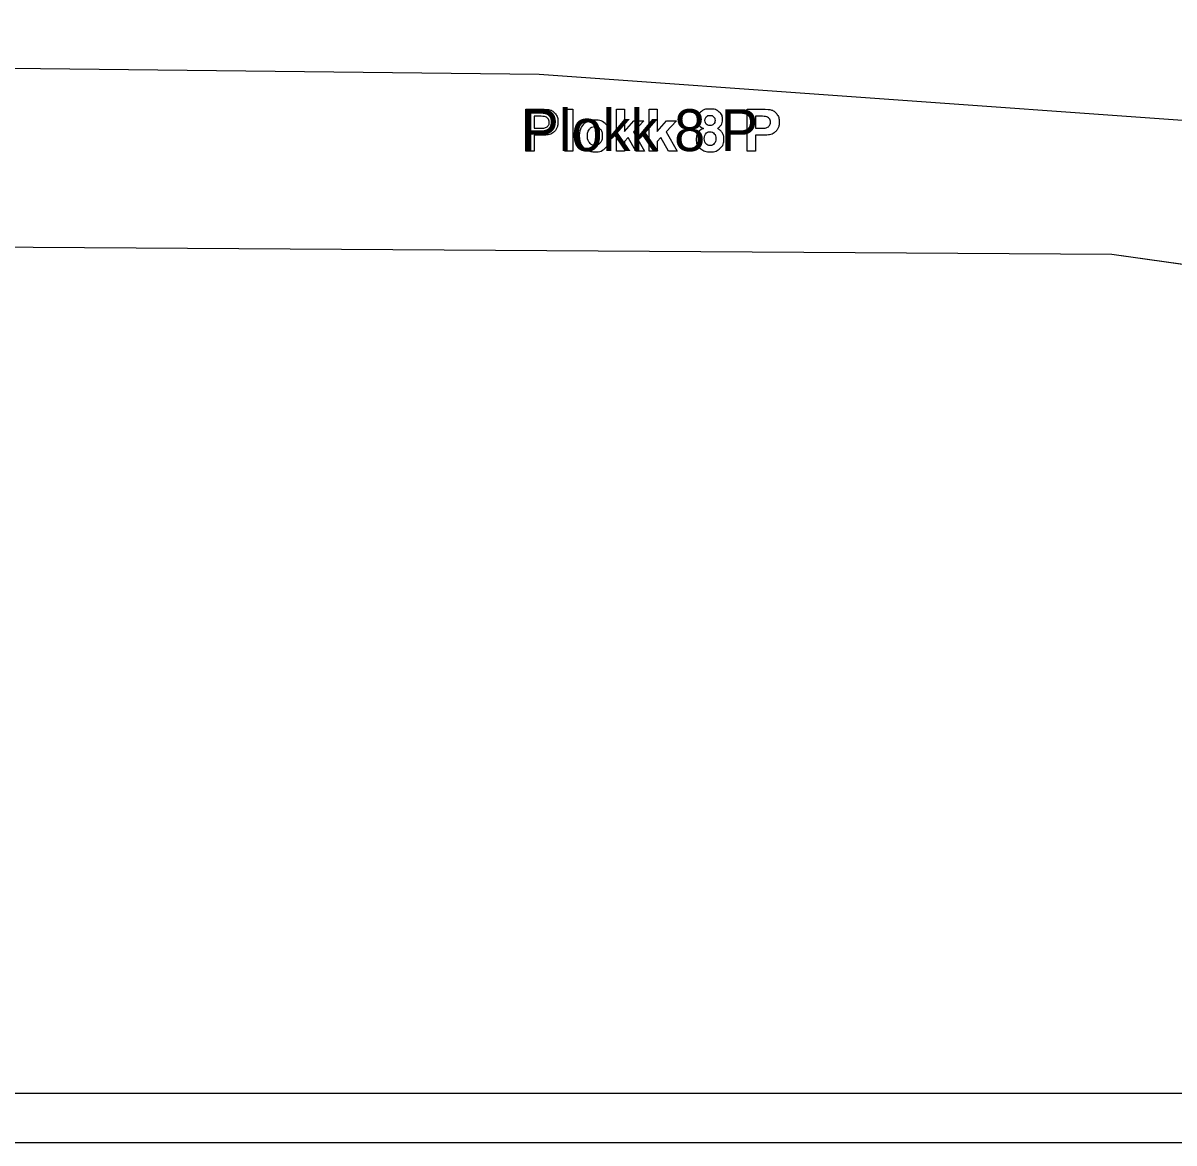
# Model space of a CAD drawing. Extents: x 532503 to 539665, y 6557663 to 6561526.
# Drawn here: x 538219.3 to 538450.1, y 6559459.7 to 6559684.2 of the extents above; entities that cross this region are included whole.
import ezdxf

# ---------------------------------------------------------------- set-up
doc = ezdxf.new("R2010")
doc.units = 0
for name, color, linetype in [('ABIJOONIS', 7, 'Continuous'), ('Kaitsevöönd', 7, 'Continuous'), ('Plokid', 7, 'Continuous'), ('Täide', 7, 'Continuous'), ('Veetase', 7, 'Continuous'), ('VORMISTUS', 7, 'Continuous')]:
    doc.layers.add(name, color=color, linetype=linetype)

msp = doc.modelspace()

# ---------------------------------------------------------------- linework, layer by layer
at = {"layer": 'ABIJOONIS'}
msp.add_lwpolyline([(536964.69, 6560679.71), (539664.69, 6560679.71), (539664.69, 6559459.71), (536964.69, 6559459.71), (536964.69, 6560679.71)], dxfattribs=at)
at = {"layer": 'Kaitsevöönd'}
msp.add_lwpolyline([(538032.86, 6559597), (538052.87, 6559597), (538068.59, 6559599.49), (538083.4, 6559605.12), (538128.18, 6559629.01), (538145.37, 6559636.19), (538169.83, 6559639.6), (538437.59, 6559637.85), (538577.16, 6559618.16), (538652.31, 6559572.51), (538693.85, 6559547.72), (538715.29, 6559541.8), (538735.35, 6559541.8)], dxfattribs=at)
at = {"layer": 'Plokid'}
for points in [[(538320.13, 6559658.52), (538320.13, 6559666.92), (538322.85, 6559666.92)], [(538327.95, 6559658.52), (538327.95, 6559666.92), (538329.56, 6559666.92), (538329.56, 6559658.52), (538327.95, 6559658.52)], [(538338.32, 6559658.52), (538338.32, 6559666.92), (538339.93, 6559666.92), (538339.93, 6559662.47), (538341.81, 6559664.61), (538343.8, 6559664.61), (538341.72, 6559662.38), (538343.94, 6559658.52), (538342.21, 6559658.52), (538340.68, 6559661.26), (538339.93, 6559660.47), (538339.93, 6559658.52), (538338.32, 6559658.52)], [(538344.84, 6559658.52), (538344.84, 6559666.92), (538346.46, 6559666.92), (538346.46, 6559662.47), (538348.34, 6559664.61), (538350.32, 6559664.61), (538348.24, 6559662.38), (538350.47, 6559658.52), (538348.73, 6559658.52), (538347.2, 6559661.26), (538346.46, 6559660.47), (538346.46, 6559658.52), (538344.84, 6559658.52)], [(538364.48, 6559658.52), (538364.48, 6559666.92), (538367.2, 6559666.92)], [(538321.83, 6559665.5), (538321.83, 6559663.11), (538322.75, 6559663.11)], [(538322.65, 6559665.5), (538321.83, 6559665.5)], [(538366.18, 6559665.5), (538366.18, 6559663.11), (538367.1, 6559663.11)], [(538367, 6559665.5), (538366.18, 6559665.5)], [(538322.93, 6559661.69), (538321.83, 6559661.69), (538321.83, 6559658.52), (538320.13, 6559658.52)], [(538367.28, 6559661.69), (538366.18, 6559661.69), (538366.18, 6559658.52), (538364.48, 6559658.52)]]:
    msp.add_lwpolyline(points, dxfattribs=at)
for points in [[(538322.85, 6559666.92), (538324.4, 6559666.92), (538324.87, 6559666.8), (538325.59, 6559666.61), (538326.08, 6559665.98), (538326.56, 6559665.34), (538326.56, 6559664.34), (538326.56, 6559663.57), (538326.28, 6559663.04), (538326, 6559662.51), (538325.57, 6559662.21), (538325.14, 6559661.91), (538324.69, 6559661.81), (538324.08, 6559661.69), (538322.93, 6559661.69)], [(538355.72, 6559663.06), (538355.09, 6559663.32), (538354.81, 6559663.78), (538354.52, 6559664.24), (538354.52, 6559664.79), (538354.52, 6559665.73), (538355.18, 6559666.34), (538355.84, 6559666.96), (538357.05, 6559666.96), (538358.24, 6559666.96), (538358.91, 6559666.34), (538359.57, 6559665.73), (538359.57, 6559664.79), (538359.57, 6559664.21), (538359.26, 6559663.75), (538358.96, 6559663.3), (538358.41, 6559663.06), (538359.11, 6559662.78), (538359.47, 6559662.24), (538359.84, 6559661.7), (538359.84, 6559661), (538359.84, 6559659.83), (538359.1, 6559659.1), (538358.35, 6559658.38), (538357.12, 6559658.38), (538355.97, 6559658.38), (538355.21, 6559658.98), (538354.31, 6559659.69), (538354.31, 6559660.93), (538354.31, 6559661.61), (538354.65, 6559662.18), (538354.99, 6559662.75), (538355.72, 6559663.06)], [(538367.2, 6559666.92), (538368.75, 6559666.92), (538369.22, 6559666.8), (538369.94, 6559666.61), (538370.43, 6559665.98), (538370.91, 6559665.34), (538370.91, 6559664.34), (538370.91, 6559663.57), (538370.63, 6559663.04), (538370.35, 6559662.51), (538369.92, 6559662.21), (538369.49, 6559661.91), (538369.04, 6559661.81), (538368.43, 6559661.69), (538367.28, 6559661.69)], [(538322.75, 6559663.11), (538323.76, 6559663.11), (538324.09, 6559663.25), (538324.43, 6559663.38), (538324.62, 6559663.66), (538324.82, 6559663.94), (538324.82, 6559664.31), (538324.82, 6559664.77), (538324.55, 6559665.07), (538324.28, 6559665.37), (538323.87, 6559665.44), (538323.56, 6559665.5), (538322.65, 6559665.5)], [(538330.83, 6559661.65), (538330.83, 6559662.46), (538331.22, 6559663.21), (538331.62, 6559663.96), (538332.35, 6559664.35), (538333.07, 6559664.75), (538333.97, 6559664.75), (538335.35, 6559664.75), (538336.23, 6559663.85), (538337.12, 6559662.95), (538337.12, 6559661.59), (538337.12, 6559660.2), (538336.22, 6559659.3), (538335.33, 6559658.39), (538333.98, 6559658.39), (538333.14, 6559658.39), (538332.38, 6559658.77), (538331.62, 6559659.15), (538331.22, 6559659.88), (538330.83, 6559660.61), (538330.83, 6559661.65)], [(538332.48, 6559661.57), (538332.48, 6559660.66), (538332.91, 6559660.18), (538333.34, 6559659.7), (538333.97, 6559659.7), (538334.6, 6559659.7), (538335.03, 6559660.18), (538335.46, 6559660.66), (538335.46, 6559661.58), (538335.46, 6559662.47), (538335.03, 6559662.95), (538334.6, 6559663.43), (538333.97, 6559663.43), (538333.34, 6559663.43), (538332.91, 6559662.95), (538332.48, 6559662.47), (538332.48, 6559661.57)], [(538356.05, 6559664.68), (538356.05, 6559664.2), (538356.32, 6559663.93), (538356.59, 6559663.66), (538357.05, 6559663.66), (538357.51, 6559663.66), (538357.78, 6559663.93), (538358.06, 6559664.2), (538358.06, 6559664.68), (538358.06, 6559665.13), (538357.78, 6559665.4), (538357.51, 6559665.68), (538357.06, 6559665.68), (538356.6, 6559665.68), (538356.32, 6559665.4), (538356.05, 6559665.13), (538356.05, 6559664.68)], [(538367.1, 6559663.11), (538368.11, 6559663.11), (538368.44, 6559663.25), (538368.78, 6559663.38), (538368.97, 6559663.66), (538369.17, 6559663.94), (538369.17, 6559664.31), (538369.17, 6559664.77), (538368.9, 6559665.07), (538368.63, 6559665.37), (538368.22, 6559665.44), (538367.91, 6559665.5), (538367, 6559665.5)], [(538355.9, 6559661.08), (538355.9, 6559660.42), (538356.24, 6559660.04), (538356.58, 6559659.67), (538357.09, 6559659.67), (538357.59, 6559659.67), (538357.92, 6559660.03), (538358.24, 6559660.39), (538358.24, 6559661.06), (538358.24, 6559661.65), (538357.91, 6559662.01), (538357.58, 6559662.37), (538357.07, 6559662.37), (538356.48, 6559662.37), (538356.19, 6559661.96), (538355.9, 6559661.56), (538355.9, 6559661.08)]]:
    msp.add_open_spline(points, degree=3, dxfattribs=at)
at = {"layer": 'Täide'}
msp.add_line((538437.59, 6559637.85), (538577.16, 6559618.16), dxfattribs=at)
for points in [[(538032.86, 6559597), (538052.87, 6559597), (538068.59, 6559599.49), (538083.4, 6559605.12), (538128.18, 6559629.01), (538145.37, 6559636.19), (538169.83, 6559639.6), (538437.59, 6559637.85), (538577.16, 6559618.16), (538652.31, 6559572.51), (538693.85, 6559547.72), (538715.29, 6559541.8), (538735.35, 6559541.8)], [(538032.86, 6559597), (538052.87, 6559597), (538068.59, 6559599.49), (538083.4, 6559605.12), (538128.18, 6559629.01), (538145.37, 6559636.19), (538169.83, 6559639.6), (538437.59, 6559637.85), (538577.16, 6559618.16), (538652.31, 6559572.51), (538693.85, 6559547.72), (538715.29, 6559541.8), (538735.35, 6559541.8)], [(538128.18, 6559629.01), (538145.37, 6559636.19), (538169.83, 6559639.6), (538437.59, 6559637.85)]]:
    msp.add_lwpolyline(points, dxfattribs=at)
at = {"layer": 'Veetase'}
msp.add_lwpolyline([(538735.35, 6559644.93), (538715.29, 6559645.8), (538322.81, 6559673.9), (538169.83, 6559675.6), (538052.87, 6559627), (538032.86, 6559622.66)], dxfattribs=at)
at = {"layer": 'VORMISTUS'}
msp.add_lwpolyline([(537004.69, 6559469.71), (539654.69, 6559469.71), (539654.69, 6560669.71), (537004.69, 6560669.71)], close=True, dxfattribs=at)

# ---------------------------------------------------------------- texts
at = {"layer": 'Plokid'}
msp.add_text('Plokk 8 P', height=8.4, dxfattribs=at).set_placement((538319.27, 6559658.52))

doc.saveas('drawing.dxf')
